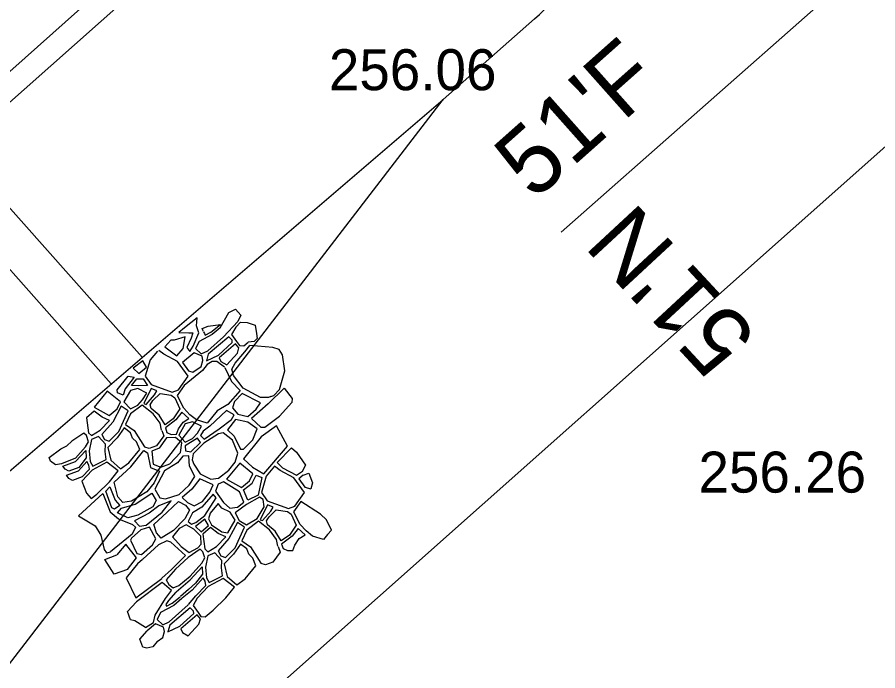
# Model space of a CAD drawing. Extents: x 49683 to 58852, y 49525 to 54803.
# Drawn here: x 53478 to 53541, y 51370.3 to 51418.2 of the extents above; entities that cross this region are included whole.
import ezdxf

# ---------------------------------------------------------------- set-up
doc = ezdxf.new("R2010")
doc.units = 0
for name, color, linetype in [('Level 11', 7, 'Continuous'), ('Level 13', 7, 'Continuous'), ('Level 16', 7, 'Continuous'), ('Level 18', 7, 'Continuous'), ('Level 32', 7, 'Continuous'), ('Level 33', 7, 'Continuous'), ('Level 48', 7, 'Continuous'), ('Level 61', 7, 'Continuous'), ('Level 8', 7, 'Continuous')]:
    doc.layers.add(name, color=color, linetype=linetype)

msp = doc.modelspace()

# ---------------------------------------------------------------- linework, layer by layer
at = {"layer": 'Level 11'}
msp.add_line((53245.856, 51207.553), (53944.235, 51830.768), dxfattribs=at)
at = {"layer": 'Level 13'}
msp.add_line((53681.554, 51593.39), (53435.601, 51374.767), dxfattribs=at)
at = {"layer": 'Level 16'}
for p, q in [((53491.171, 51396.189), (53490.255, 51395.462)), ((53491.139, 51395.588), (53491.171, 51396.189)), ((53490.255, 51395.462), (53489.844, 51395.114)), ((53491.297, 51395.083), (53491.139, 51395.588)), ((53489.844, 51395.114), (53490.571, 51395.083)), ((53490.571, 51395.083), (53490.855, 51395.083)), ((53490.855, 51395.083), (53490.728, 51394.703)), ((53490.886, 51394.103), (53491.297, 51395.083)), ((53489.244, 51394.545), (53488.802, 51394.071)), ((53489.497, 51394.545), (53489.244, 51394.545)), ((53490.286, 51394.798), (53489.497, 51394.545)), ((53490.16, 51393.945), (53490.286, 51394.798)), ((53490.728, 51394.703), (53490.413, 51394.008)), ((53488.802, 51394.071), (53489.686, 51393.407)), ((53489.686, 51393.407), (53490.16, 51393.945)), ((53490.413, 51394.008), (53490.634, 51393.724)), ((53490.634, 51393.724), (53490.886, 51394.103)), ((53486.377, 51391.242), (53486.756, 51391.716)), ((53486.756, 51391.716), (53487.229, 51391.716)), ((53487.229, 51391.716), (53487.545, 51391.242)), ((53486.882, 51391.21), (53486.377, 51391.242)), ((53487.545, 51391.242), (53486.882, 51391.21))]:
    msp.add_line(p, q, dxfattribs=at)
for points in [[(53492.848, 51395.451), (53493.482, 51396.568), (53493.99, 51396.814), (53494.373, 51396.39), (53494.154, 51395.917), (53493.092, 51394.802)], [(53492.848, 51395.451), (53492.274, 51394.966), (53491.318, 51394.45), (53491.06, 51393.948), (53491.476, 51393.556), (53491.954, 51393.765), (53493.092, 51394.802)], [(53491.648, 51395.196), (53491.599, 51395.292), (53491.542, 51395.411), (53491.97, 51395.567), (53492.874, 51395.701)], [(53491.648, 51395.166), (53491.71, 51395.039), (53491.759, 51394.916), (53492.164, 51395.125), (53492.874, 51395.701)], [(53492.834, 51395.675), (53492.765, 51395.615)], [(53494.338, 51395.858), (53494.003, 51395.505), (53493.701, 51394.957), (53494.057, 51394.444), (53494.269, 51394.165), (53494.582, 51394.143), (53494.919, 51394.415)], [(53494.338, 51395.858), (53494.824, 51395.836), (53495.421, 51395.651), (53495.52, 51395.033), (53495.561, 51394.685), (53495.351, 51394.452), (53494.919, 51394.415)], [(53488.26, 51393.752), (53487.726, 51393.111), (53487.37, 51391.922), (53487.798, 51391.297), (53489.341, 51390.736), (53489.819, 51390.92), (53490.518, 51391.913), (53489.748, 51392.978), (53488.744, 51393.516), (53488.372, 51393.8)], [(53496.578, 51390.436), (53496.399, 51390.351), (53495.811, 51390.35), (53494.552, 51391.041), (53493.839, 51391.964), (53493.724, 51392.416), (53493.956, 51392.857), (53494.658, 51393.692)], [(53494.674, 51393.707), (53495.03, 51394.153)], [(53496.578, 51390.436), (53496.782, 51390.511), (53497.194, 51390.931), (53497.583, 51392.313), (53497.423, 51393.468), (53497.182, 51393.867), (53496.705, 51394.01), (53495.03, 51394.153)], [(53493.167, 51392.581), (53492.627, 51392.994), (53492.272, 51392.981), (53491.916, 51392.772), (53491.573, 51392.331), (53490.224, 51391.227), (53489.708, 51390.491), (53490.185, 51389.596)], [(53493.193, 51392.555), (53493.681, 51391.534), (53494.332, 51390.863), (53493.428, 51389.833), (53492.64, 51389.381), (53491.914, 51388.467), (53491.117, 51388.718), (53490.635, 51389.095), (53490.211, 51389.569)], [(53496.376, 51389.897), (53497.543, 51391.03), (53498.133, 51390.286), (53498.108, 51389.993), (53497.214, 51388.984)], [(53488.568, 51387.973), (53488.468, 51388.468), (53487.967, 51389.166), (53487.159, 51389.802), (53486.288, 51389.152), (53485.932, 51388.379), (53486.557, 51387.927), (53487.319, 51386.737)], [(53496.376, 51389.897), (53495.148, 51388.827), (53495.84, 51388.177), (53496.134, 51388.178), (53497.214, 51388.984)], [(53488.583, 51387.946), (53488.745, 51387.54), (53488.207, 51386.812), (53487.669, 51386.611), (53487.346, 51386.708)], [(53482.264, 51385.92), (53483.001, 51386.735), (53483.225, 51387.115), (53483.08, 51387.573), (53482.879, 51387.752), (53481.996, 51387.158), (53481.633, 51386.814)], [(53482.264, 51385.92), (53481.249, 51385.499), (53480.816, 51385.415), (53480.433, 51385.704), (53480.332, 51385.953), (53481.187, 51386.587), (53481.633, 51386.814)], [(53497.034, 51385.593), (53498.077, 51386.656), (53498.456, 51386.354), (53499.107, 51385.393), (53498.873, 51384.926)], [(53482.277, 51385.664), (53483.023, 51386.467), (53483.056, 51385.942), (53482.51, 51385.227)], [(53482.51, 51385.227), (53481.79, 51384.955), (53481.524, 51385.101), (53481.343, 51385.334), (53482.277, 51385.664)], [(53482.769, 51384.551), (53483.289, 51385.104), (53483.256, 51385.406), (53483.111, 51385.663), (53482.489, 51384.972)], [(53483.427, 51382.954), (53483.835, 51383.284), (53484.763, 51384.19), (53485.39, 51384.972), (53484.564, 51385.619), (53483.479, 51385.026), (53482.732, 51384.237)], [(53497.034, 51385.593), (53497.427, 51385.201), (53498.456, 51384.663), (53498.893, 51384.948)], [(53482.769, 51384.551), (53482.059, 51384.283), (53481.793, 51384.43), (53481.612, 51384.662), (53482.489, 51384.972)], [(53498.94, 51384.675), (53499.342, 51384.806), (53499.623, 51384.106), (53499.5, 51383.657)], [(53482.732, 51384.237), (53483.067, 51383.359), (53483.427, 51382.954)], [(53498.94, 51384.675), (53498.615, 51384.406), (53499.055, 51383.794), (53499.5, 51383.657)], [(53484.264, 51383.318), (53482.493, 51381.698), (53483.713, 51380.969), (53484.128, 51380.276), (53484.369, 51379.216), (53484.545, 51378.976), (53484.821, 51379.047)], [(53484.264, 51383.318), (53484.808, 51381.981), (53485.429, 51381.466), (53486.44, 51381.066), (53486.651, 51380.856), (53486.429, 51380.339), (53484.821, 51379.047)], [(53498.754, 51382.742), (53498.22, 51381.979), (53498.696, 51381.084)], [(53500.709, 51380.312), (53501.018, 51380.648), (53500.645, 51381.396), (53500.197, 51381.814), (53498.754, 51382.742)], [(53497.079, 51379.461), (53496.98, 51379.956), (53496.478, 51380.654), (53495.671, 51381.29), (53494.8, 51380.64), (53494.444, 51379.868), (53495.068, 51379.415), (53495.831, 51378.225)], [(53500.709, 51380.312), (53500.426, 51379.955), (53499.628, 51380.206), (53499.146, 51380.584), (53498.723, 51381.058)], [(53488.597, 51377.127), (53489.288, 51377.763), (53490.329, 51378.781), (53489.257, 51379.763), (53488.944, 51379.852), (53488.341, 51379.561), (53487.202, 51378.521)], [(53486.068, 51377.759), (53486.738, 51378.614), (53485.942, 51379.621), (53485.293, 51378.839)], [(53497.094, 51379.434), (53497.257, 51379.028), (53496.718, 51378.301), (53496.181, 51378.1), (53495.857, 51378.196)], [(53486.068, 51377.759), (53485.1, 51377.423), (53484.407, 51378.504), (53485.293, 51378.839)], [(53487.185, 51378.504), (53486.814, 51378.185), (53485.979, 51377.155), (53486.688, 51375.686), (53488.579, 51377.11)], [(53489.627, 51376.114), (53490.662, 51377.016), (53491.534, 51377.955), (53491.567, 51377.43), (53491.064, 51376.771), (53490.538, 51376.29), (53489.948, 51375.775)], [(53487.398, 51373.511), (53487.973, 51373.886), (53488.108, 51374.413), (53488.857, 51375.627), (53489.286, 51376.228), (53488.625, 51376.815), (53486.73, 51375.402)], [(53490.539, 51375.203), (53491.085, 51375.832), (53491.801, 51376.593), (53491.768, 51376.894), (53491.623, 51377.151), (53490.806, 51376.245), (53490.083, 51375.659)], [(53489.602, 51376.089), (53489.089, 51375.492), (53488.893, 51375.198), (53488.942, 51375.076), (53489.346, 51375.284), (53489.929, 51375.757)], [(53487.398, 51373.511), (53486.606, 51374.005), (53486.303, 51374.077), (53486.081, 51374.674), (53486.73, 51375.402)], [(53490.058, 51375.634), (53489.456, 51375.125), (53488.5, 51374.61), (53488.242, 51374.107), (53488.658, 51373.715), (53489.136, 51373.924), (53490.513, 51375.179)], [(53490.52, 51372.909), (53491.305, 51373.767), (53491.416, 51374.147), (53491.171, 51374.441), (53489.969, 51373.411), (53490.091, 51373.141), (53490.52, 51372.909)], [(53488.241, 51372.501), (53488.657, 51372.784), (53488.78, 51373.225), (53488.72, 51373.532), (53488.132, 51373.776), (53487.509, 51373.261)], [(53488.241, 51372.501), (53487.942, 51372.096), (53487.497, 51371.989), (53487.193, 51372.062), (53486.971, 51372.658), (53487.509, 51373.261)]]:
    msp.add_lwpolyline(points, dxfattribs=at)
for points in [[(53493.487, 51394.783), (53491.991, 51393.532), (53491.855, 51393.03), (53492.726, 51393.459), (53493.744, 51394.379), (53493.731, 51394.539)], [(53493.988, 51394.282), (53492.787, 51393.251), (53492.909, 51392.982), (53493.337, 51392.749), (53494.122, 51393.608), (53494.233, 51393.988)], [(53490.103, 51392.917), (53490.543, 51392.305), (53490.862, 51392.208), (53491.475, 51392.625), (53491.598, 51393.066), (53491.537, 51393.372), (53490.949, 51393.617)], [(53487.19, 51393.038), (53486.497, 51392.501), (53486.91, 51392.11), (53487.458, 51392.569)], [(53486.569, 51391.833), (53485.914, 51390.999), (53485.762, 51390.516), (53485.346, 51390.697), (53485.309, 51390.921), (53486.131, 51391.927)], [(53484.597, 51390.819), (53483.628, 51389.654), (53484.729, 51389.042), (53485.318, 51389.533), (53485.564, 51390.048)], [(53487.495, 51390.68), (53486.834, 51391.004), (53486.298, 51390.867), (53485.814, 51390.027), (53486.297, 51389.524), (53486.832, 51389.787), (53487.179, 51390.175)], [(53487.81, 51391.016), (53487.269, 51389.912), (53487.453, 51389.851), (53488.054, 51390.55), (53488.226, 51390.845)], [(53489.915, 51389.523), (53489.425, 51388.788), (53488.824, 51388.358), (53488.383, 51389.068), (53487.808, 51389.545), (53487.747, 51389.827), (53487.931, 51390.134), (53488.459, 51390.637), (53489.279, 51390.527), (53489.536, 51390.319)], [(53495.811, 51389.972), (53494.468, 51390.642), (53493.9, 51390.054), (53493.774, 51389.592), (53494.141, 51389.141), (53494.875, 51388.974), (53495.485, 51389.499)], [(53483.629, 51389.35), (53483.081, 51388.869), (53483.214, 51387.774), (53483.449, 51387.562), (53484.086, 51387.954), (53484.757, 51388.67), (53484.21, 51388.904)], [(53485.618, 51389.71), (53484.991, 51388.547), (53484.197, 51387.641), (53484.387, 51387.273), (53484.744, 51387.162), (53485.438, 51387.855), (53486.132, 51389.375)], [(53490.057, 51389.273), (53489.626, 51388.716), (53488.849, 51388.127), (53488.964, 51387.802), (53489.279, 51387.655), (53489.667, 51387.666), (53489.804, 51388.055), (53490.141, 51388.538), (53490.561, 51388.812)], [(53493.889, 51389.078), (53493.312, 51389.403), (53492.093, 51388.246), (53491.62, 51387.879), (53491.431, 51387.563), (53491.682, 51387.312), (53492.775, 51388.048), (53493.699, 51388.742)], [(53491.505, 51388.246), (53490.844, 51388.57), (53490.308, 51388.433), (53489.825, 51387.593), (53490.307, 51387.09), (53490.842, 51387.353), (53491.189, 51387.742)], [(53495.557, 51388.061), (53494.875, 51388.554), (53493.983, 51388.752), (53493.384, 51387.985), (53493.887, 51387.524), (53494.337, 51386.569), (53494.568, 51386.57), (53495.251, 51387.253)], [(53485.829, 51388.135), (53485.314, 51387.397), (53484.643, 51386.681), (53484.854, 51385.754), (53485.557, 51385.14), (53486.172, 51385.577), (53486.967, 51386.55), (53486.733, 51387.097), (53486.443, 51387.387), (53486.298, 51387.778)], [(53496.99, 51388.288), (53495.849, 51387.466), (53494.561, 51385.859), (53495.234, 51385.26), (53496.054, 51384.758), (53497.796, 51386.794)], [(53483.962, 51387.496), (53483.448, 51387.272), (53483.269, 51386.445), (53483.346, 51385.674), (53483.535, 51385.328), (53484.508, 51385.809), (53484.442, 51386.39), (53484.465, 51386.927)], [(53488.924, 51387.403), (53488.386, 51386.633), (53487.859, 51386.422), (53487.963, 51385.473), (53488.521, 51385.253), (53489.164, 51385.496), (53489.956, 51386.329), (53490.051, 51387.036), (53489.588, 51387.414)], [(53491.189, 51387.364), (53490.307, 51386.817), (53490.327, 51386.46), (53490.715, 51386.366), (53491.409, 51387.059)], [(53493.089, 51387.775), (53492.743, 51387.701), (53491.671, 51387.007), (53490.894, 51386.23), (53490.799, 51385.778), (53490.924, 51385.463), (53491.406, 51384.771), (53492.172, 51384.384), (53492.739, 51384.447), (53493.496, 51385.036), (53493.948, 51385.614), (53494.148, 51386.275), (53493.771, 51387.241)], [(53487.269, 51386.463), (53487.542, 51386.295), (53487.763, 51385.231), (53488.426, 51384.968), (53488.035, 51384.114), (53487.497, 51383.449), (53486.379, 51382.774), (53485.736, 51382.657), (53485.378, 51383.078), (53485.095, 51384.163), (53486.308, 51385.271)], [(53490.135, 51386.066), (53489.734, 51385.56), (53488.795, 51384.979), (53488.087, 51383.64), (53488.434, 51382.997), (53488.866, 51382.924), (53489.847, 51383.252), (53490.585, 51383.927), (53491.008, 51384.581), (53490.608, 51385.318), (53490.567, 51386.077)], [(53494.291, 51385.54), (53493.322, 51384.375), (53494.424, 51383.764), (53495.012, 51384.255), (53495.258, 51384.769)], [(53499.03, 51383.402), (53498.259, 51384.467), (53497.255, 51385.005), (53496.839, 51385.323), (53496.238, 51384.599), (53495.881, 51383.41), (53496.309, 51382.786), (53497.852, 51382.224), (53498.33, 51382.408)], [(53491.366, 51384.392), (53490.775, 51383.653), (53490.068, 51383.031), (53490.468, 51382.673), (53490.953, 51382.421), (53491.564, 51382.737), (53492.113, 51383.413), (53492.335, 51383.971)], [(53494.594, 51382.686), (53494.276, 51383.445), (53493.113, 51384.167), (53492.721, 51384.019), (53492.524, 51383.504), (53493.099, 51382.66), (53493.577, 51382.256), (53494.116, 51382.33)], [(53495.491, 51384.66), (53495.919, 51384.501), (53495.636, 51383.214), (53494.888, 51382.833), (53494.558, 51383.605), (53495.208, 51384.083)], [(53484.789, 51383.815), (53485.167, 51382.825), (53485.504, 51382.446), (53485.135, 51382.182), (53484.924, 51382.266), (53484.483, 51383.488)], [(53487.866, 51383.355), (53488.171, 51382.818), (53487.938, 51382.354), (53486.821, 51381.741), (53486.093, 51381.54), (53485.335, 51381.898), (53485.63, 51382.256), (53486.632, 51382.542)], [(53492.356, 51383.285), (53491.517, 51382.335), (53490.835, 51381.898), (53490.521, 51381.272), (53490.756, 51381.083), (53491.08, 51381.206), (53491.74, 51381.71), (53492.557, 51383.018)], [(53495.746, 51383.055), (53494.778, 51382.527), (53493.956, 51381.901), (53494.262, 51381.35), (53494.788, 51381.02), (53495.573, 51381.486), (53496.076, 51382.357), (53496.003, 51382.896)], [(53489.277, 51382.788), (53488.371, 51382.428), (53487.664, 51381.89), (53486.599, 51381.33), (53486.957, 51380.93), (53487.442, 51381.015), (53488.623, 51381.965)], [(53489.815, 51382.735), (53490.31, 51382.473), (53490.604, 51382.115), (53490.266, 51381.482), (53489.443, 51380.617), (53488.536, 51380.047), (53488.21, 51380.436), (53488, 51381.047), (53488.971, 51381.955)], [(53493.955, 51381.362), (53493.601, 51381.962), (53492.988, 51382.255), (53492.719, 51382.598), (53492.13, 51381.887), (53491.995, 51381.458), (53492.215, 51381.041), (53492.986, 51380.516), (53493.427, 51380.442)], [(53496.321, 51382.504), (53495.781, 51381.401), (53495.965, 51381.34), (53496.566, 51382.039), (53496.738, 51382.333)], [(53498.427, 51381.012), (53497.936, 51380.276), (53497.335, 51379.847), (53496.895, 51380.557), (53496.32, 51381.034), (53496.259, 51381.316), (53496.443, 51381.622), (53496.97, 51382.125), (53497.791, 51382.016), (53498.048, 51381.808)], [(53491.458, 51379.62), (53491.436, 51380.201), (53490.934, 51380.703), (53490.376, 51381.038), (53489.85, 51380.758), (53489.381, 51380.154), (53490.005, 51379.44), (53490.586, 51379.016), (53491.223, 51379.34)], [(53491.739, 51381.441), (53491.046, 51380.904), (53491.459, 51380.514), (53492.007, 51380.972)], [(53494.13, 51381.198), (53493.503, 51380.036), (53492.709, 51379.13), (53492.898, 51378.761), (53493.256, 51378.65), (53493.949, 51379.343), (53494.644, 51380.864)], [(53487.694, 51380.868), (53487.041, 51380.656), (53486.376, 51380.055), (53486.292, 51379.907), (53486.754, 51378.938), (53487.091, 51378.854), (53487.904, 51379.561), (53488.146, 51379.994)], [(53492.141, 51380.839), (53491.593, 51380.357), (53491.726, 51379.263), (53491.96, 51379.051), (53492.597, 51379.442), (53493.268, 51380.158), (53492.721, 51380.392)], [(53498.569, 51380.761), (53498.138, 51380.204), (53497.36, 51379.616), (53497.476, 51379.29), (53497.79, 51379.144), (53498.179, 51379.155), (53498.316, 51379.543), (53498.652, 51380.027), (53499.072, 51380.3)], [(53491.391, 51379.24), (53490.507, 51378.647), (53489.601, 51377.786), (53488.896, 51377.014), (53489.108, 51376.668), (53489.41, 51376.411), (53489.823, 51376.579), (53490.662, 51377.284), (53491.512, 51378.223), (53491.736, 51378.604), (53491.591, 51379.062)], [(53494.34, 51379.623), (53493.826, 51378.885), (53493.155, 51378.169), (53493.366, 51377.242), (53494.069, 51376.629), (53494.684, 51377.065), (53495.478, 51378.038), (53495.244, 51378.585), (53494.954, 51378.875), (53494.809, 51379.266)], [(53492.474, 51378.984), (53491.96, 51378.76), (53491.78, 51377.933), (53491.857, 51377.162), (53492.047, 51376.816), (53493.019, 51377.298), (53492.953, 51377.879), (53492.976, 51378.415)], [(53493.901, 51376.461), (53493.075, 51377.108), (53491.991, 51376.515), (53491.185, 51375.665), (53490.883, 51375.117), (53491.24, 51374.603), (53491.452, 51374.324), (53491.765, 51374.302), (53492.346, 51374.772), (53493.275, 51375.678)], [(53490.669, 51374.943), (53489.173, 51373.691), (53489.038, 51373.189), (53489.908, 51373.619), (53490.926, 51374.539), (53490.914, 51374.698)]]:
    msp.add_lwpolyline(points, close=True, dxfattribs=at)
at = {"layer": 'Level 18'}
for p, q in [((53509.18, 51412.177), (53515.858, 51418.069)), ((53462.101, 51371.818), (53509.18, 51412.177)), ((53470.604, 51361.984), (53509.18, 51412.177))]:
    msp.add_line(p, q, dxfattribs=at)
msp.add_arc((53502.626, 51433.066), 20, 311.41846, 41.63337, dxfattribs=at)
at = {"layer": 'Level 33'}
msp.add_line((52768.796, 50721.847), (53814.147, 51651.041), dxfattribs=at)
at = {"layer": 'Level 61'}
msp.add_line((53517.816, 51402.461), (53967.758, 51799.396), dxfattribs=at)
at = {"layer": 'Level 8'}
for p, q in [((53468.291, 51414.527), (53487.159, 51393.3)), ((53466.048, 51412.534), (53484.881, 51391.347))]:
    msp.add_line(p, q, dxfattribs=at)

# ---------------------------------------------------------------- texts
at = {"layer": 'Level 32'}
for s, p in [('256.06', (53500.815, 51412.851)), ('256.26', (53527.871, 51383.39))]:
    msp.add_text(s, height=3, dxfattribs=at).set_placement(p)
at = {"layer": 'Level 48'}
for s, rotation, p in [("51'F", 41.63338, (53515.823, 51404.703)), ("51'N", 132.85283, (53532.305, 51394.871))]:
    msp.add_text(s, height=5, rotation=rotation, dxfattribs=at).set_placement(p)

doc.saveas('drawing.dxf')
